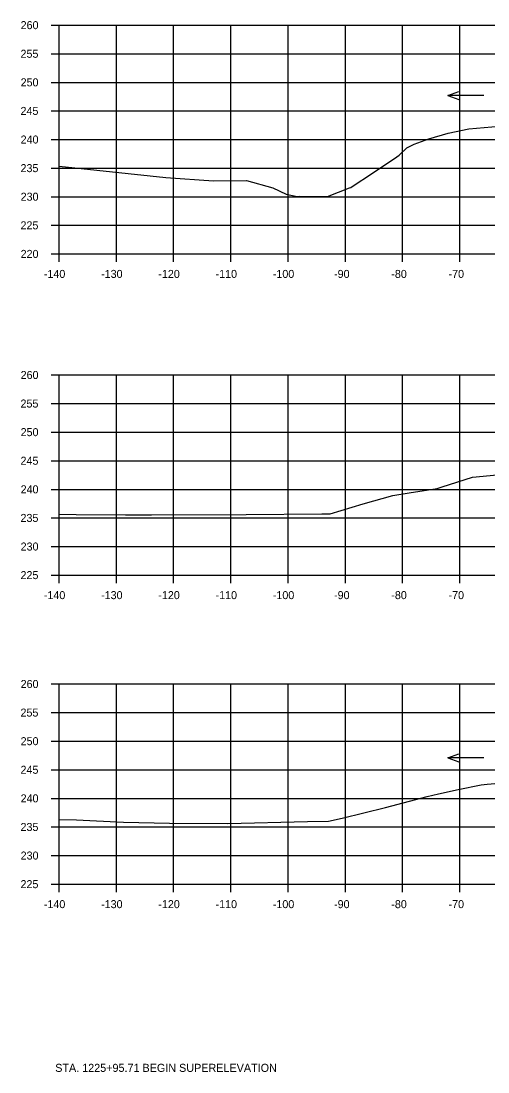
# Model space of a CAD drawing. Extents: x 1342547 to 1344156, y -1532351 to -1517216.
# Drawn here: x 1342556.2 to 1342637.8, y -1528097.2 to -1527913.5 of the extents above; entities that cross this region are included whole.
import ezdxf

# ---------------------------------------------------------------- set-up
doc = ezdxf.new("R2010")
doc.units = 0
for name, color, linetype in [('R_Axis', 7, 'Continuous'), ('R_Axis Annot', 7, 'Continuous'), ('R_Border Notes', 7, 'Continuous'), ('R_Exist Surface', 7, 'Continuous'), ('R_Grid', 7, 'Continuous'), ('R_Water', 7, 'Continuous')]:
    doc.layers.add(name, color=color, linetype=linetype)

msp = doc.modelspace()

# ---------------------------------------------------------------- linework, layer by layer
at = {"layer": 'R_Axis'}
for p, q in [((1342561.47, -1527914.18), (1342562.87, -1527914.18)), ((1342562.87, -1527954.18), (1342562.87, -1527914.18)), ((1342561.47, -1527919.18), (1342562.87, -1527919.18)), ((1342561.47, -1527924.18), (1342562.87, -1527924.18)), ((1342561.47, -1527929.18), (1342562.87, -1527929.18)), ((1342561.47, -1527934.18), (1342562.87, -1527934.18)), ((1342561.47, -1527939.18), (1342562.87, -1527939.18)), ((1342561.47, -1527944.18), (1342562.87, -1527944.18)), ((1342561.47, -1527949.18), (1342562.87, -1527949.18)), ((1342561.47, -1527954.18), (1342562.87, -1527954.18)), ((1342562.87, -1527954.18), (1342842.87, -1527954.18)), ((1342562.87, -1527955.58), (1342562.87, -1527954.18)), ((1342572.87, -1527955.58), (1342572.87, -1527954.18)), ((1342582.87, -1527955.58), (1342582.87, -1527954.18)), ((1342592.87, -1527955.58), (1342592.87, -1527954.18)), ((1342602.87, -1527955.58), (1342602.87, -1527954.18)), ((1342612.87, -1527955.58), (1342612.87, -1527954.18)), ((1342622.87, -1527955.58), (1342622.87, -1527954.18)), ((1342632.87, -1527955.58), (1342632.87, -1527954.18)), ((1342561.47, -1527975.35), (1342562.87, -1527975.35)), ((1342562.87, -1528010.35), (1342562.87, -1527975.35)), ((1342561.47, -1527980.35), (1342562.87, -1527980.35)), ((1342561.47, -1527985.35), (1342562.87, -1527985.35)), ((1342561.47, -1527990.35), (1342562.87, -1527990.35)), ((1342561.47, -1527995.35), (1342562.87, -1527995.35)), ((1342561.47, -1528000.35), (1342562.87, -1528000.35)), ((1342561.47, -1528005.35), (1342562.87, -1528005.35)), ((1342561.47, -1528010.35), (1342562.87, -1528010.35)), ((1342562.87, -1528010.35), (1342842.87, -1528010.35)), ((1342562.87, -1528011.75), (1342562.87, -1528010.35)), ((1342572.87, -1528011.75), (1342572.87, -1528010.35)), ((1342582.87, -1528011.75), (1342582.87, -1528010.35)), ((1342592.87, -1528011.75), (1342592.87, -1528010.35)), ((1342602.87, -1528011.75), (1342602.87, -1528010.35)), ((1342612.87, -1528011.75), (1342612.87, -1528010.35)), ((1342622.87, -1528011.75), (1342622.87, -1528010.35)), ((1342632.87, -1528011.75), (1342632.87, -1528010.35)), ((1342561.47, -1528029.39), (1342562.87, -1528029.39)), ((1342562.87, -1528064.39), (1342562.87, -1528029.39)), ((1342561.47, -1528034.39), (1342562.87, -1528034.39)), ((1342561.47, -1528039.39), (1342562.87, -1528039.39)), ((1342561.47, -1528044.39), (1342562.87, -1528044.39)), ((1342561.47, -1528049.39), (1342562.87, -1528049.39)), ((1342561.47, -1528054.39), (1342562.87, -1528054.39)), ((1342561.47, -1528059.39), (1342562.87, -1528059.39)), ((1342561.47, -1528064.39), (1342562.87, -1528064.39)), ((1342562.87, -1528064.39), (1342842.87, -1528064.39)), ((1342562.87, -1528065.79), (1342562.87, -1528064.39)), ((1342572.87, -1528065.79), (1342572.87, -1528064.39)), ((1342582.87, -1528065.79), (1342582.87, -1528064.39)), ((1342592.87, -1528065.79), (1342592.87, -1528064.39)), ((1342602.87, -1528065.79), (1342602.87, -1528064.39)), ((1342612.87, -1528065.79), (1342612.87, -1528064.39)), ((1342622.87, -1528065.79), (1342622.87, -1528064.39)), ((1342632.87, -1528065.79), (1342632.87, -1528064.39))]:
    msp.add_line(p, q, dxfattribs=at)
at = {"layer": 'R_Exist Surface'}
for points in [[(1342562.87, -1527938.83), (1342581.49, -1527940.83), (1342589.83, -1527941.41), (1342595.61, -1527941.37), (1342600.18, -1527942.62), (1342602.53, -1527943.76), (1342604.43, -1527944.14), (1342604.82, -1527944.1), (1342609.78, -1527944.15), (1342613.58, -1527942.63), (1342613.82, -1527942.56), (1342614.59, -1527942.03), (1342617.09, -1527940.42), (1342621.89, -1527937.22), (1342622.27, -1527936.9), (1342623.62, -1527935.64), (1342624.87, -1527934.98), (1342627.44, -1527934.04), (1342630.81, -1527933.04), (1342634.44, -1527932.33), (1342641.16, -1527931.7)], [(1342562.87, -1527999.71), (1342565.87, -1527999.75), (1342574.44, -1527999.79), (1342576.53, -1527999.78), (1342579, -1527999.78), (1342595.52, -1527999.73), (1342608.74, -1527999.63), (1342610.19, -1527999.62), (1342615.98, -1527997.89), (1342621.15, -1527996.45), (1342624, -1527995.96), (1342628.9, -1527995.18), (1342629.8, -1527994.91), (1342635.07, -1527993.21), (1342643.71, -1527992.43)], [(1342562.87, -1528053.08), (1342565.92, -1528053.16), (1342574.12, -1528053.54), (1342582.16, -1528053.7), (1342592.34, -1528053.79), (1342606.24, -1528053.45), (1342609.92, -1528053.39), (1342612.33, -1528052.86), (1342619.87, -1528051.01), (1342627.15, -1528049.09), (1342629.12, -1528048.59), (1342632.6, -1528047.82), (1342636.59, -1528047.05), (1342637.65, -1528046.92), (1342645.13, -1528046.24)]]:
    msp.add_lwpolyline(points, dxfattribs=at)
at = {"layer": 'R_Grid'}
for p, q in [((1342562.87, -1527914.18), (1342842.87, -1527914.18)), ((1342562.87, -1527954.18), (1342562.87, -1527914.18)), ((1342572.87, -1527954.18), (1342572.87, -1527914.18)), ((1342582.87, -1527954.18), (1342582.87, -1527914.18)), ((1342592.87, -1527954.18), (1342592.87, -1527914.18)), ((1342602.87, -1527954.18), (1342602.87, -1527914.18)), ((1342612.87, -1527954.18), (1342612.87, -1527914.18)), ((1342622.87, -1527954.18), (1342622.87, -1527914.18)), ((1342632.87, -1527954.18), (1342632.87, -1527914.18)), ((1342562.87, -1527919.18), (1342842.87, -1527919.18)), ((1342562.87, -1527924.18), (1342842.87, -1527924.18)), ((1342562.87, -1527929.18), (1342842.87, -1527929.18)), ((1342562.87, -1527934.18), (1342842.87, -1527934.18)), ((1342562.87, -1527939.18), (1342842.87, -1527939.18)), ((1342562.87, -1527944.18), (1342842.87, -1527944.18)), ((1342562.87, -1527949.18), (1342842.87, -1527949.18)), ((1342562.87, -1527954.18), (1342842.87, -1527954.18)), ((1342562.87, -1527975.35), (1342842.87, -1527975.35)), ((1342562.87, -1528010.35), (1342562.87, -1527975.35)), ((1342572.87, -1528010.35), (1342572.87, -1527975.35)), ((1342582.87, -1528010.35), (1342582.87, -1527975.35)), ((1342592.87, -1528010.35), (1342592.87, -1527975.35)), ((1342602.87, -1528010.35), (1342602.87, -1527975.35)), ((1342612.87, -1528010.35), (1342612.87, -1527975.35)), ((1342622.87, -1528010.35), (1342622.87, -1527975.35)), ((1342632.87, -1528010.35), (1342632.87, -1527975.35)), ((1342562.87, -1527980.35), (1342842.87, -1527980.35)), ((1342562.87, -1527985.35), (1342842.87, -1527985.35)), ((1342562.87, -1527990.35), (1342842.87, -1527990.35)), ((1342562.87, -1527995.35), (1342842.87, -1527995.35)), ((1342562.87, -1528000.35), (1342842.87, -1528000.35)), ((1342562.87, -1528005.35), (1342842.87, -1528005.35)), ((1342562.87, -1528010.35), (1342842.87, -1528010.35)), ((1342562.87, -1528029.39), (1342842.87, -1528029.39)), ((1342562.87, -1528064.39), (1342562.87, -1528029.39)), ((1342572.87, -1528064.39), (1342572.87, -1528029.39)), ((1342582.87, -1528064.39), (1342582.87, -1528029.39)), ((1342592.87, -1528064.39), (1342592.87, -1528029.39)), ((1342602.87, -1528064.39), (1342602.87, -1528029.39)), ((1342612.87, -1528064.39), (1342612.87, -1528029.39)), ((1342622.87, -1528064.39), (1342622.87, -1528029.39)), ((1342632.87, -1528064.39), (1342632.87, -1528029.39)), ((1342562.87, -1528034.39), (1342842.87, -1528034.39)), ((1342562.87, -1528039.39), (1342842.87, -1528039.39)), ((1342562.87, -1528044.39), (1342842.87, -1528044.39)), ((1342562.87, -1528049.39), (1342842.87, -1528049.39)), ((1342562.87, -1528054.39), (1342842.87, -1528054.39)), ((1342562.87, -1528059.39), (1342842.87, -1528059.39)), ((1342562.87, -1528064.39), (1342842.87, -1528064.39))]:
    msp.add_line(p, q, dxfattribs=at)
at = {"layer": 'R_Water'}
for p, q in [((1342630.75, -1527926.47), (1342632.68, -1527925.77)), ((1342637.04, -1527926.47), (1342630.75, -1527926.47)), ((1342630.75, -1527926.47), (1342632.68, -1527927.17)), ((1342630.76, -1528042.29), (1342632.68, -1528041.59)), ((1342637.04, -1528042.29), (1342630.76, -1528042.29)), ((1342630.76, -1528042.29), (1342632.68, -1528042.99))]:
    msp.add_line(p, q, dxfattribs=at)

# ---------------------------------------------------------------- texts
at = {"layer": 'R_Axis Annot'}
for s, p in [('260', (1342556.14, -1527914.88)), ('255', (1342556.12, -1527919.88)), ('250', (1342556.14, -1527924.88)), ('245', (1342556.12, -1527929.88)), ('240', (1342556.14, -1527934.88)), ('235', (1342556.12, -1527939.88)), ('230', (1342556.14, -1527944.88)), ('225', (1342556.12, -1527949.88)), ('220', (1342556.14, -1527954.88)), ('-140', (1342560.2, -1527958.38)), ('-130', (1342570.2, -1527958.38)), ('-120', (1342580.2, -1527958.38)), ('-110', (1342590.2, -1527958.38)), ('-100', (1342600.2, -1527958.38)), ('-90', (1342610.9, -1527958.38)), ('-80', (1342620.9, -1527958.38)), ('-70', (1342630.9, -1527958.38)), ('260', (1342556.14, -1527976.05)), ('255', (1342556.12, -1527981.05)), ('250', (1342556.14, -1527986.05)), ('245', (1342556.12, -1527991.05)), ('240', (1342556.14, -1527996.05)), ('235', (1342556.12, -1528001.05)), ('230', (1342556.14, -1528006.05)), ('225', (1342556.12, -1528011.05)), ('-140', (1342560.2, -1528014.55)), ('-130', (1342570.2, -1528014.55)), ('-120', (1342580.2, -1528014.55)), ('-110', (1342590.2, -1528014.55)), ('-100', (1342600.2, -1528014.55)), ('-90', (1342610.9, -1528014.55)), ('-80', (1342620.9, -1528014.55)), ('-70', (1342630.9, -1528014.55)), ('260', (1342556.14, -1528030.09)), ('255', (1342556.12, -1528035.09)), ('250', (1342556.14, -1528040.09)), ('245', (1342556.12, -1528045.09)), ('240', (1342556.14, -1528050.09)), ('235', (1342556.12, -1528055.09)), ('230', (1342556.14, -1528060.09)), ('225', (1342556.12, -1528065.09)), ('-140', (1342560.2, -1528068.59)), ('-130', (1342570.2, -1528068.59)), ('-120', (1342580.2, -1528068.59)), ('-110', (1342590.2, -1528068.59)), ('-100', (1342600.2, -1528068.59)), ('-90', (1342610.9, -1528068.59)), ('-80', (1342620.9, -1528068.59)), ('-70', (1342630.9, -1528068.59))]:
    msp.add_text(s, height=1.4, dxfattribs=at).set_placement(p)
at = {"layer": 'R_Border Notes'}
msp.add_text('STA. 1225+95.71 BEGIN SUPERELEVATION', height=1.41, dxfattribs=at).set_placement((1342562.18, -1528097.22))

doc.saveas('drawing.dxf')
